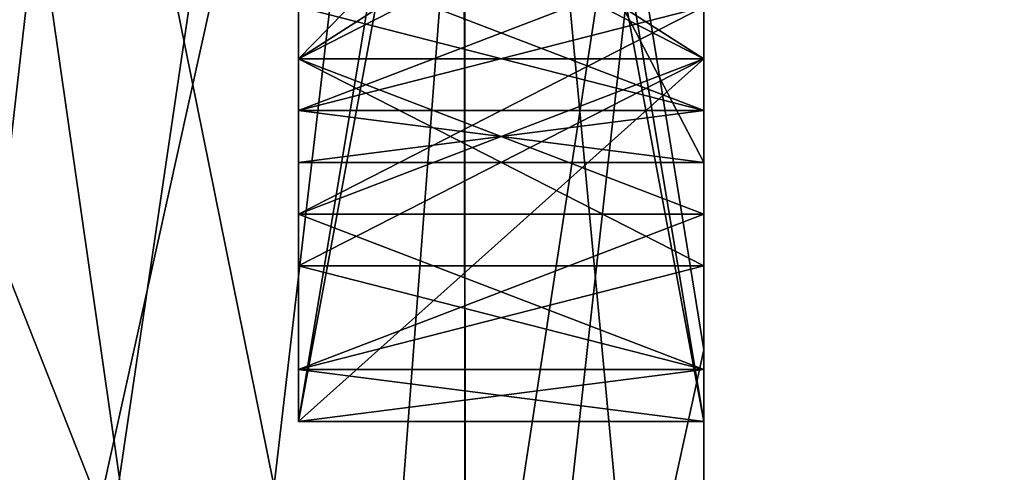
# Model space of a CAD drawing. Header units: millimetres. Extents: x -12 to 310, y -379 to 242.
# Tile 832 of 1056: x 114.006 to 115.221, y 12.937 to 13.495. Entities that reach past the tile are written whole.
import ezdxf

# ---------------------------------------------------------------- set-up
doc = ezdxf.new("R2010")
doc.units = ezdxf.units.MM
doc.header["$LTSCALE"] = 65.185185
for name, color, linetype in [('2521', 7, 'CONTINUOUS'), ('2527', 7, 'CONTINUOUS'), ('3074', 7, 'CONTINUOUS'), ('3078', 7, 'CONTINUOUS'), ('4122', 7, 'CONTINUOUS'), ('4126', 7, 'CONTINUOUS'), ('4175', 7, 'CONTINUOUS'), ('4176', 7, 'CONTINUOUS'), ('4576', 7, 'CONTINUOUS'), ('4578', 7, 'CONTINUOUS'), ('4615', 7, 'CONTINUOUS'), ('4616', 7, 'CONTINUOUS'), ('4625', 7, 'CONTINUOUS'), ('4627', 7, 'CONTINUOUS'), ('4636', 7, 'CONTINUOUS'), ('4638', 7, 'CONTINUOUS'), ('4639', 7, 'CONTINUOUS'), ('4640', 7, 'CONTINUOUS'), ('4681', 7, 'CONTINUOUS'), ('4689', 7, 'CONTINUOUS'), ('4690', 7, 'CONTINUOUS'), ('4691', 7, 'CONTINUOUS'), ('4692', 7, 'CONTINUOUS'), ('4693', 7, 'CONTINUOUS'), ('4694', 7, 'CONTINUOUS'), ('4696', 7, 'CONTINUOUS'), ('4706', 7, 'CONTINUOUS'), ('4707', 7, 'CONTINUOUS'), ('4708', 7, 'CONTINUOUS'), ('4709', 7, 'CONTINUOUS'), ('4710', 7, 'CONTINUOUS'), ('4711', 7, 'CONTINUOUS'), ('4713', 7, 'CONTINUOUS'), ('4714', 7, 'CONTINUOUS'), ('4715', 7, 'CONTINUOUS'), ('4716', 7, 'CONTINUOUS'), ('4717', 7, 'CONTINUOUS'), ('4728', 7, 'CONTINUOUS'), ('4732', 7, 'CONTINUOUS'), ('4733', 7, 'CONTINUOUS'), ('4734', 7, 'CONTINUOUS'), ('4735', 7, 'CONTINUOUS'), ('4736', 7, 'CONTINUOUS'), ('4740', 7, 'CONTINUOUS'), ('4741', 7, 'CONTINUOUS'), ('4742', 7, 'CONTINUOUS'), ('4743', 7, 'CONTINUOUS'), ('4775', 7, 'CONTINUOUS'), ('4776', 7, 'CONTINUOUS'), ('4777', 7, 'CONTINUOUS'), ('4778', 7, 'CONTINUOUS'), ('4779', 7, 'CONTINUOUS'), ('4782', 7, 'CONTINUOUS'), ('4783', 7, 'CONTINUOUS'), ('4784', 7, 'CONTINUOUS'), ('4785', 7, 'CONTINUOUS'), ('4786', 7, 'CONTINUOUS'), ('4787', 7, 'CONTINUOUS'), ('4788', 7, 'CONTINUOUS'), ('4789', 7, 'CONTINUOUS'), ('4790', 7, 'CONTINUOUS'), ('4801', 7, 'CONTINUOUS'), ('4807', 7, 'CONTINUOUS'), ('4808', 7, 'CONTINUOUS'), ('4809', 7, 'CONTINUOUS'), ('4810', 7, 'CONTINUOUS'), ('4811', 7, 'CONTINUOUS'), ('4812', 7, 'CONTINUOUS'), ('4813', 7, 'CONTINUOUS'), ('4814', 7, 'CONTINUOUS'), ('4815', 7, 'CONTINUOUS'), ('4836', 7, 'CONTINUOUS'), ('4854', 7, 'CONTINUOUS'), ('4855', 7, 'CONTINUOUS'), ('4856', 7, 'CONTINUOUS'), ('4868', 7, 'CONTINUOUS'), ('4869', 7, 'CONTINUOUS'), ('4870', 7, 'CONTINUOUS')]:
    doc.layers.add(name, color=color, linetype=linetype)

msp = doc.modelspace()

# ---------------------------------------------------------------- linework, layer by layer
at = {"layer": '2521', "linetype": 'CONTINUOUS'}
for points in [[(83.9, 15.0711, 50.0711), (83.9, 8, 53), (115.4276, 15.0718, 50.0703), (83.9, 15.0711, 50.0711)], [(83.9, 8, 53), (115.4363, 8, 53), (115.4276, 15.0718, 50.0703), (83.9, 8, 53)]]:
    msp.add_3dface(points, dxfattribs=at)
at = {"layer": '2527', "linetype": 'CONTINUOUS'}
for points in [[(83.9, 8, 17), (83.9, 15.0711, 19.9289), (115.4363, 8, 17), (83.9, 8, 17)], [(115.4363, 8, 17), (83.9, 15.0711, 19.9289), (115.4276, 15.07, 19.9278), (115.4363, 8, 17)]]:
    msp.add_3dface(points, dxfattribs=at)
at = {"layer": '3074', "linetype": 'CONTINUOUS'}
for points in [[(75.3, -6.1946, -85), (75.3, 14, -85), (300.1, 14, -85), (75.3, -6.1946, -85)], [(75.3, -6.1946, -85), (300.1, 14, -85), (170.63, 2.2092, -85), (75.3, -6.1946, -85)]]:
    msp.add_3dface(points, dxfattribs=at)
at = {"layer": '3078', "linetype": 'CONTINUOUS'}
for points in [[(75.3, 14, -45), (75.3, -6.1946, -45), (119.1799, -3.1993, -45), (75.3, 14, -45)], [(300.1, 14, -45), (75.3, 14, -45), (300.1, 5.8588, -45), (300.1, 14, -45)], [(300.1, 5.8588, -45), (75.3, 14, -45), (264.7223, 5.2727, -45), (300.1, 5.8588, -45)], [(75.3, 14, -45), (119.1799, -3.1993, -45), (170.4741, 2.1995, -45), (75.3, 14, -45)], [(75.3, 14, -45), (170.4741, 2.1995, -45), (199.9035, 3.5975, -45), (75.3, 14, -45)], [(75.3, 14, -45), (199.9035, 3.5975, -45), (231.481, 4.5517, -45), (75.3, 14, -45)], [(75.3, 14, -45), (231.481, 4.5517, -45), (264.7223, 5.2727, -45), (75.3, 14, -45)]]:
    msp.add_3dface(points, dxfattribs=at)
at = {"layer": '4122', "linetype": 'CONTINUOUS'}
for points in [[(75.3, 15.9423, -149.0577), (75.3, 11.5438, -146.814), (151.1, 15.9424, -149.0576), (75.3, 15.9423, -149.0577)], [(75.3, 11.5438, -146.814), (151.1, 11.5438, -146.814), (151.1, 15.9424, -149.0576), (75.3, 11.5438, -146.814)]]:
    msp.add_3dface(points, dxfattribs=at)
at = {"layer": '4126', "linetype": 'CONTINUOUS'}
for points in [[(75.3, 15.9423, -180.9423), (125.7, 15.9424, -180.9424), (125.7, 11.5438, -183.186), (75.3, 15.9423, -180.9423)], [(75.3, 11.5438, -183.186), (75.3, 15.9423, -180.9423), (125.7, 11.5438, -183.186), (75.3, 11.5438, -183.186)]]:
    msp.add_3dface(points, dxfattribs=at)
at = {"layer": '4175', "linetype": 'CONTINUOUS'}
for points in [[(117.2747, 9.6146, -171.2068), (119.5826, 9.6146, -165), (110.0826, 15.0994, -165), (117.2747, 9.6146, -171.2068)], [(111.4723, 9.6146, -174.3978), (117.2747, 9.6146, -171.2068), (110.0826, 15.0994, -165), (111.4723, 9.6146, -174.3978)]]:
    msp.add_3dface(points, dxfattribs=at)
at = {"layer": '4176', "linetype": 'CONTINUOUS'}
for points in [[(119.5826, 9.6146, -165), (117.2747, 9.6146, -158.7932), (110.0826, 15.0994, -165), (119.5826, 9.6146, -165)], [(117.2747, 9.6146, -158.7932), (111.4723, 9.6146, -155.6022), (110.0826, 15.0994, -165), (117.2747, 9.6146, -158.7932)]]:
    msp.add_3dface(points, dxfattribs=at)
at = {"layer": '4576', "linetype": 'CONTINUOUS'}
for points in [[(93.9776, 15.4618, 155.6842), (92.5357, 11.5, 156.5), (116.85, 18.5711, 153.5711), (93.9776, 15.4618, 155.6842)], [(92.5357, 11.5, 156.5), (116.85, 11.5, 156.5), (116.85, 18.5711, 153.5711), (92.5357, 11.5, 156.5)]]:
    msp.add_3dface(points, dxfattribs=at)
at = {"layer": '4578', "linetype": 'CONTINUOUS'}
for points in [[(116.85, 11.5, 113.5), (94.0284, 15.6012, 114.3764), (116.85, 18.5711, 116.4289), (116.85, 11.5, 113.5)], [(116.85, 11.5, 113.5), (92.5357, 11.5, 113.5), (94.0284, 15.6012, 114.3764), (116.85, 11.5, 113.5)]]:
    msp.add_3dface(points, dxfattribs=at)
at = {"layer": '4615', "linetype": 'CONTINUOUS'}
for points in [[(114.85, 13.0881, 116.3791), (114.85, 11.75, 116.25), (114.85, 14.3769, 116.7616), (114.85, 13.0881, 116.3791)], [(114.85, 14.3769, 116.7616), (114.85, 11.75, 116.25), (114.85, 4.2897, 128.212), (114.85, 14.3769, 116.7616)]]:
    msp.add_3dface(points, dxfattribs=at)
at = {"layer": '4616', "linetype": 'CONTINUOUS'}
for points in [[(113.85, 13.5395, 115.4527), (114.5571, 11.75, 115.5429), (113.85, 15.2382, 116.0505), (113.85, 13.5395, 115.4527)], [(113.85, 15.2382, 116.0505), (114.5571, 11.75, 115.5429), (114.5528, 14.9223, 116.2217), (113.85, 15.2382, 116.0505)], [(114.85, 11.75, 116.25), (114.85, 13.0881, 116.3791), (114.5528, 14.9223, 116.2217), (114.85, 11.75, 116.25)], [(114.5571, 11.75, 115.5429), (114.85, 11.75, 116.25), (114.5528, 14.9223, 116.2217), (114.5571, 11.75, 115.5429)], [(114.85, 13.0881, 116.3791), (114.85, 14.3769, 116.7616), (114.5528, 14.9223, 116.2217), (114.85, 13.0881, 116.3791)], [(113.85, 11.75, 115.25), (114.5571, 11.75, 115.5429), (113.85, 13.5395, 115.4527), (113.85, 11.75, 115.25)]]:
    msp.add_3dface(points, dxfattribs=at)
at = {"layer": '4625', "linetype": 'CONTINUOUS'}
for points in [[(114.85, 18.75, 123.25), (114.85, 18.508, 121.426), (114.85, 7.9229, 130.9393), (114.85, 18.75, 123.25)], [(114.85, 18.75, 123.25), (114.85, 7.9229, 130.9393), (114.85, 13.4468, 127.1975), (114.85, 18.75, 123.25)], [(114.85, 13.766, 127.0658), (114.85, 18.75, 123.25), (114.85, 13.4468, 127.1975), (114.85, 13.766, 127.0658)], [(114.85, 18.508, 121.426), (114.85, 17.7994, 119.7279), (114.85, 7.9229, 130.9393), (114.85, 18.508, 121.426)], [(114.85, 7.9229, 139.0607), (114.85, 17.7994, 150.2721), (114.85, 13, 143), (114.85, 7.9229, 139.0607)], [(114.85, 13, 143), (114.85, 17.7994, 150.2721), (114.85, 16, 143), (114.85, 13, 143)], [(114.85, 13, 139.8395), (114.85, 16, 139.8395), (114.85, 16, 139.3128), (114.85, 13, 139.8395)], [(114.85, 13, 139.3128), (114.85, 13, 139.8395), (114.85, 16, 139.3128), (114.85, 13, 139.3128)], [(114.85, 13, 134.1111), (114.85, 16, 134.1111), (114.85, 16, 133.1893), (114.85, 13, 134.1111)], [(114.85, 13.9574, 133.5844), (114.85, 13, 134.1111), (114.85, 16, 133.1893), (114.85, 13.9574, 133.5844)], [(114.85, 13, 132.7942), (114.85, 16, 132.7942), (114.85, 15.2979, 132.2675), (114.85, 13, 132.7942)], [(114.85, 15.6809, 141.4198), (114.85, 13, 140.4321), (114.85, 13, 142.4074), (114.85, 15.6809, 141.4198)], [(114.85, 14.5957, 131.214), (114.85, 13.383, 131.5432), (114.85, 15.6809, 131.2798), (114.85, 14.5957, 131.214)], [(114.85, 15.6809, 131.2798), (114.85, 13.383, 131.5432), (114.85, 15.617, 131.6091), (114.85, 15.6809, 131.2798)], [(114.85, 13.383, 131.5432), (114.85, 13.5106, 131.7407), (114.85, 15.617, 131.6091), (114.85, 13.383, 131.5432)], [(114.85, 13.7021, 132.2016), (114.85, 13, 132.7942), (114.85, 15.2979, 132.2675), (114.85, 13.7021, 132.2016)], [(114.85, 7.9229, 130.9393), (114.85, 13.7021, 129.963), (114.85, 15.234, 129.3704), (114.85, 7.9229, 130.9393)], [(114.85, 15.0426, 129.3704), (114.85, 7.9229, 130.9393), (114.85, 15.234, 129.3704), (114.85, 15.0426, 129.3704)], [(114.85, 7.9229, 130.9393), (114.85, 15.0426, 129.3704), (114.85, 13.9574, 129.3045), (114.85, 7.9229, 130.9393)], [(114.85, 8.288, 138.2882), (114.85, 13.7021, 136.8765), (114.85, 14.9149, 136.3498), (114.85, 8.288, 138.2882)], [(114.85, 14.5957, 136.3498), (114.85, 8.288, 138.2882), (114.85, 14.9149, 136.3498), (114.85, 14.5957, 136.3498)], [(114.85, 14.5957, 135.428), (114.85, 8.288, 138.2882), (114.85, 14.5957, 136.3498), (114.85, 14.5957, 135.428)], [(114.85, 8.288, 138.2882), (114.85, 14.5957, 135.428), (114.85, 13.9574, 134.9012), (114.85, 8.288, 138.2882)], [(114.85, 14.3404, 131.214), (114.85, 13.383, 131.5432), (114.85, 14.5957, 131.214), (114.85, 14.3404, 131.214)], [(114.85, 13.3191, 131.214), (114.85, 13.383, 131.5432), (114.85, 14.3404, 131.214), (114.85, 13.3191, 131.214)], [(114.85, 13.3191, 130.9506), (114.85, 13.3191, 131.214), (114.85, 14.3404, 130.9506), (114.85, 13.3191, 130.9506)], [(114.85, 14.3404, 130.9506), (114.85, 13.3191, 131.214), (114.85, 14.3404, 131.214), (114.85, 14.3404, 130.9506)], [(114.85, 14.2128, 130.5556), (114.85, 13.3191, 130.9506), (114.85, 14.3404, 130.9506), (114.85, 14.2128, 130.5556)], [(114.85, 13.383, 130.6214), (114.85, 13.3191, 130.9506), (114.85, 14.2128, 130.5556), (114.85, 13.383, 130.6214)], [(114.85, 14.0851, 130.4239), (114.85, 13.383, 130.6214), (114.85, 14.2128, 130.5556), (114.85, 14.0851, 130.4239)], [(114.85, 13.5106, 130.4239), (114.85, 13.383, 130.6214), (114.85, 14.0851, 130.4239), (114.85, 13.5106, 130.4239)], [(114.85, 13.4468, 134.9012), (114.85, 8.288, 138.2882), (114.85, 13.9574, 134.9012), (114.85, 13.4468, 134.9012)], [(114.85, 13.766, 129.3045), (114.85, 7.9229, 130.9393), (114.85, 13.9574, 129.3045), (114.85, 13.766, 129.3045)], [(114.85, 13.4468, 133.5844), (114.85, 13, 134.1111), (114.85, 13.9574, 133.5844), (114.85, 13.4468, 133.5844)], [(114.85, 13.4468, 129.1728), (114.85, 7.9229, 130.9393), (114.85, 13.766, 129.3045), (114.85, 13.4468, 129.1728)], [(114.85, 13.7021, 136.8765), (114.85, 8.288, 138.2882), (114.85, 13.5106, 136.9424), (114.85, 13.7021, 136.8765)], [(114.85, 13.7021, 129.963), (114.85, 7.9229, 130.9393), (114.85, 13.4468, 130.0288), (114.85, 13.7021, 129.963)], [(114.85, 13.4468, 132.1358), (114.85, 13, 132.7942), (114.85, 13.7021, 132.2016), (114.85, 13.4468, 132.1358)], [(114.85, 13.5106, 136.9424), (114.85, 8.288, 138.2882), (114.85, 13.2553, 137.1399), (114.85, 13.5106, 136.9424)], [(114.85, 8.288, 138.2882), (114.85, 13, 134.1111), (114.85, 13.4468, 133.5844), (114.85, 8.288, 138.2882)], [(114.85, 13, 134.5062), (114.85, 8.288, 138.2882), (114.85, 13.4468, 134.9012), (114.85, 13, 134.5062)], [(114.85, 8.288, 138.2882), (114.85, 13, 132.7942), (114.85, 13.4468, 132.1358), (114.85, 8.288, 138.2882)], [(114.85, 13, 133.1893), (114.85, 8.288, 138.2882), (114.85, 13.4468, 133.5844), (114.85, 13, 133.1893)], [(114.85, 13.1915, 131.8724), (114.85, 8.288, 138.2882), (114.85, 13.4468, 132.1358), (114.85, 13.1915, 131.8724)], [(114.85, 13.4468, 130.0288), (114.85, 7.9229, 130.9393), (114.85, 13.1915, 130.2922), (114.85, 13.4468, 130.0288)], [(114.85, 13.4468, 127.1975), (114.85, 7.9229, 130.9393), (114.85, 13.2553, 127.3951), (114.85, 13.4468, 127.1975)], [(114.85, 13.2553, 128.9753), (114.85, 7.9229, 130.9393), (114.85, 13.4468, 129.1728), (114.85, 13.2553, 128.9753)], [(114.85, 13.2553, 137.1399), (114.85, 8.288, 138.2882), (114.85, 13.0638, 137.4033), (114.85, 13.2553, 137.1399)], [(114.85, 13.2553, 127.3951), (114.85, 7.9229, 130.9393), (114.85, 13.0638, 127.7243), (114.85, 13.2553, 127.3951)], [(114.85, 13.0638, 128.6461), (114.85, 7.9229, 130.9393), (114.85, 13.2553, 128.9753), (114.85, 13.0638, 128.6461)], [(114.85, 8.288, 131.7118), (114.85, 8.288, 138.2882), (114.85, 13.1915, 131.8724), (114.85, 8.288, 131.7118)], [(114.85, 13.0638, 131.6091), (114.85, 8.288, 131.7118), (114.85, 13.1915, 131.8724), (114.85, 13.0638, 131.6091)], [(114.85, 13.1915, 130.2922), (114.85, 7.9229, 130.9393), (114.85, 13.0638, 130.5556), (114.85, 13.1915, 130.2922)], [(114.85, 13.0638, 137.4033), (114.85, 8.288, 138.2882), (114.85, 13, 137.7325), (114.85, 13.0638, 137.4033)], [(114.85, 8.1927, 131.2843), (114.85, 8.288, 131.7118), (114.85, 13.0638, 131.6091), (114.85, 8.1927, 131.2843)], [(114.85, 13, 131.1481), (114.85, 8.1927, 131.2843), (114.85, 13.0638, 131.6091), (114.85, 13, 131.1481)], [(114.85, 13.0638, 130.5556), (114.85, 7.9229, 130.9393), (114.85, 13, 131.0165), (114.85, 13.0638, 130.5556)], [(114.85, 13.0638, 127.7243), (114.85, 7.9229, 130.9393), (114.85, 13, 128.0535), (114.85, 13.0638, 127.7243)], [(114.85, 13, 128.3169), (114.85, 7.9229, 130.9393), (114.85, 13.0638, 128.6461), (114.85, 13, 128.3169)], [(114.85, 8.1927, 138.7157), (114.85, 7.9229, 139.0607), (114.85, 13, 137.7325), (114.85, 8.1927, 138.7157)], [(114.85, 13, 139.8395), (114.85, 7.9229, 139.0607), (114.85, 13, 140.4321), (114.85, 13, 139.8395)], [(114.85, 7.9229, 139.0607), (114.85, 13, 139.8395), (114.85, 13, 139.3128), (114.85, 7.9229, 139.0607)], [(114.85, 13, 140.4321), (114.85, 7.9229, 139.0607), (114.85, 13, 142.4074), (114.85, 13, 140.4321)], [(114.85, 13, 142.4074), (114.85, 7.9229, 139.0607), (114.85, 13, 143), (114.85, 13, 142.4074)], [(114.85, 13, 137.7325), (114.85, 7.9229, 139.0607), (114.85, 13, 139.3128), (114.85, 13, 137.7325)], [(114.85, 8.288, 138.2882), (114.85, 8.1927, 138.7157), (114.85, 13, 137.7325), (114.85, 8.288, 138.2882)], [(114.85, 13, 134.1111), (114.85, 8.288, 138.2882), (114.85, 13, 134.5062), (114.85, 13, 134.1111)], [(114.85, 13, 132.7942), (114.85, 8.288, 138.2882), (114.85, 13, 133.1893), (114.85, 13, 132.7942)], [(114.85, 7.9229, 130.9393), (114.85, 8.1927, 131.2843), (114.85, 13, 131.0165), (114.85, 7.9229, 130.9393)], [(114.85, 13, 131.0165), (114.85, 8.1927, 131.2843), (114.85, 13, 131.1481), (114.85, 13, 131.0165)], [(114.85, 13, 128.0535), (114.85, 7.9229, 130.9393), (114.85, 13, 128.3169), (114.85, 13, 128.0535)]]:
    msp.add_3dface(points, dxfattribs=at)
at = {"layer": '4627', "linetype": 'CONTINUOUS'}
for points in [[(114.554, 18.2623, 119.1235), (113.85, 18.3911, 118.7895), (113.35, 7.6706, 130.8255), (114.554, 18.2623, 119.1235)], [(114.85, 17.7994, 119.7279), (114.554, 18.2623, 119.1235), (113.35, 7.6706, 130.8255), (114.85, 17.7994, 119.7279)], [(114.0904, 7.8011, 130.8749), (114.85, 17.7994, 119.7279), (113.35, 7.6706, 130.8255), (114.0904, 7.8011, 130.8749)], [(114.85, 7.9229, 130.9393), (114.85, 17.7994, 119.7279), (114.0904, 7.8011, 130.8749), (114.85, 7.9229, 130.9393)]]:
    msp.add_3dface(points, dxfattribs=at)
at = {"layer": '4636', "linetype": 'CONTINUOUS'}
for points in [[(113.35, 18.3399, 151.2858), (114.85, 17.7994, 150.2721), (114.85, 7.9229, 139.0607), (113.35, 18.3399, 151.2858)], [(113.35, 18.3399, 151.2858), (114.85, 7.9229, 139.0607), (114.0904, 7.8011, 139.1251), (113.35, 18.3399, 151.2858)], [(113.35, 18.3399, 151.2858), (114.0904, 7.8011, 139.1251), (113.35, 7.6706, 139.1745), (113.35, 18.3399, 151.2858)]]:
    msp.add_3dface(points, dxfattribs=at)
at = {"layer": '4638', "linetype": 'CONTINUOUS'}
for points in [[(113.85, 15.2382, 153.9495), (113.35, 4.6192, 141.7618), (114.5535, 14.9215, 153.7776), (113.85, 15.2382, 153.9495)], [(114.5535, 14.9215, 153.7776), (113.35, 4.6192, 141.7618), (114.85, 14.3769, 153.2384), (114.5535, 14.9215, 153.7776)], [(114.85, 14.3769, 153.2384), (113.35, 4.6192, 141.7618), (114.85, 4.2897, 141.788), (114.85, 14.3769, 153.2384)]]:
    msp.add_3dface(points, dxfattribs=at)
at = {"layer": '4639', "linetype": 'CONTINUOUS'}
for points in [[(113.85, 11.75, 154.75), (113.85, 13.5395, 154.5473), (114.5535, 14.9215, 153.7776), (113.85, 11.75, 154.75)], [(113.85, 11.75, 154.75), (114.5535, 14.9215, 153.7776), (114.5571, 11.75, 154.4571), (113.85, 11.75, 154.75)], [(114.5535, 14.9215, 153.7776), (114.85, 14.3769, 153.2384), (114.5571, 11.75, 154.4571), (114.5535, 14.9215, 153.7776)], [(114.5571, 11.75, 154.4571), (114.85, 14.3769, 153.2384), (114.85, 13.0881, 153.6209), (114.5571, 11.75, 154.4571)], [(114.85, 11.75, 153.75), (114.5571, 11.75, 154.4571), (114.85, 13.0881, 153.6209), (114.85, 11.75, 153.75)]]:
    msp.add_3dface(points, dxfattribs=at)
at = {"layer": '4640', "linetype": 'CONTINUOUS'}
for points in [[(114.85, 14.3769, 153.2384), (114.85, 4.2897, 141.788), (114.85, 13.0881, 153.6209), (114.85, 14.3769, 153.2384)], [(114.85, 4.2897, 141.788), (114.85, 11.75, 153.75), (114.85, 13.0881, 153.6209), (114.85, 4.2897, 141.788)]]:
    msp.add_3dface(points, dxfattribs=at)
at = {"layer": '4681', "linetype": 'CONTINUOUS'}
for points in [[(113.35, 15.3202, 116.0908), (114.85, 14.3769, 116.7616), (113.35, 4.6192, 128.2382), (113.35, 15.3202, 116.0908)], [(114.85, 14.3769, 116.7616), (114.85, 4.2897, 128.212), (113.35, 4.6192, 128.2382), (114.85, 14.3769, 116.7616)]]:
    msp.add_3dface(points, dxfattribs=at)
at = {"layer": '4689', "linetype": 'CONTINUOUS'}
for points in [[(114.85, 13, 143), (114.85, 16, 143), (114.35, 13, 143), (114.85, 13, 143)], [(114.85, 16, 143), (114.35, 16, 143), (114.35, 13, 143), (114.85, 16, 143)]]:
    msp.add_3dface(points, dxfattribs=at)
at = {"layer": '4690', "linetype": 'CONTINUOUS'}
for points in [[(114.85, 13, 142.4074), (114.85, 13, 143), (114.35, 13, 142.4074), (114.85, 13, 142.4074)], [(114.85, 13, 143), (114.35, 13, 143), (114.35, 13, 142.4074), (114.85, 13, 143)]]:
    msp.add_3dface(points, dxfattribs=at)
at = {"layer": '4691', "linetype": 'CONTINUOUS'}
for points in [[(114.85, 15.6809, 141.4198), (114.85, 13, 142.4074), (114.35, 15.6809, 141.4198), (114.85, 15.6809, 141.4198)], [(114.85, 13, 142.4074), (114.35, 13, 142.4074), (114.35, 15.6809, 141.4198), (114.85, 13, 142.4074)]]:
    msp.add_3dface(points, dxfattribs=at)
at = {"layer": '4692', "linetype": 'CONTINUOUS'}
for points in [[(114.85, 13, 140.4321), (114.85, 15.6809, 141.4198), (114.35, 13, 140.4321), (114.85, 13, 140.4321)], [(114.85, 15.6809, 141.4198), (114.35, 15.6809, 141.4198), (114.35, 13, 140.4321), (114.85, 15.6809, 141.4198)]]:
    msp.add_3dface(points, dxfattribs=at)
at = {"layer": '4693', "linetype": 'CONTINUOUS'}
for points in [[(114.85, 13, 139.8395), (114.85, 13, 140.4321), (114.35, 13, 139.8395), (114.85, 13, 139.8395)], [(114.85, 13, 140.4321), (114.35, 13, 140.4321), (114.35, 13, 139.8395), (114.85, 13, 140.4321)]]:
    msp.add_3dface(points, dxfattribs=at)
at = {"layer": '4694', "linetype": 'CONTINUOUS'}
for points in [[(114.85, 16, 139.8395), (114.85, 13, 139.8395), (114.35, 16, 139.8395), (114.85, 16, 139.8395)], [(114.85, 13, 139.8395), (114.35, 13, 139.8395), (114.35, 16, 139.8395), (114.85, 13, 139.8395)]]:
    msp.add_3dface(points, dxfattribs=at)
at = {"layer": '4696', "linetype": 'CONTINUOUS'}
for points in [[(114.35, 16, 141.1564), (114.35, 13.6383, 140.2346), (114.35, 13, 140.4321), (114.35, 16, 141.1564)], [(114.35, 13, 139.8395), (114.35, 13.6383, 140.2346), (114.35, 16, 139.8395), (114.35, 13, 139.8395)], [(114.35, 15.6809, 141.4198), (114.35, 16, 141.1564), (114.35, 13, 140.4321), (114.35, 15.6809, 141.4198)], [(114.35, 13.6383, 142.6049), (114.35, 16, 141.6831), (114.35, 13, 142.4074), (114.35, 13.6383, 142.6049)], [(114.35, 13, 142.4074), (114.35, 16, 141.6831), (114.35, 15.6809, 141.4198), (114.35, 13, 142.4074)], [(114.35, 16, 142.6049), (114.35, 13.6383, 142.6049), (114.35, 13, 143), (114.35, 16, 142.6049)], [(114.35, 16, 143), (114.35, 16, 142.6049), (114.35, 13, 143), (114.35, 16, 143)], [(114.35, 13, 140.4321), (114.35, 13.6383, 140.2346), (114.35, 13, 139.8395), (114.35, 13, 140.4321)], [(114.35, 13, 143), (114.35, 13.6383, 142.6049), (114.35, 13, 142.4074), (114.35, 13, 143)]]:
    msp.add_3dface(points, dxfattribs=at)
at = {"layer": '4706', "linetype": 'CONTINUOUS'}
for points in [[(114.85, 13, 139.3128), (114.85, 16, 139.3128), (114.35, 13, 139.3128), (114.85, 13, 139.3128)], [(114.85, 16, 139.3128), (114.35, 16, 139.3128), (114.35, 13, 139.3128), (114.85, 16, 139.3128)]]:
    msp.add_3dface(points, dxfattribs=at)
at = {"layer": '4707', "linetype": 'CONTINUOUS'}
for points in [[(114.85, 13, 137.7325), (114.85, 13, 139.3128), (114.35, 13, 137.7325), (114.85, 13, 137.7325)], [(114.85, 13, 139.3128), (114.35, 13, 139.3128), (114.35, 13, 137.7325), (114.85, 13, 139.3128)]]:
    msp.add_3dface(points, dxfattribs=at)
at = {"layer": '4708', "linetype": 'CONTINUOUS'}
for points in [[(114.85, 13.0638, 137.4033), (114.85, 13, 137.7325), (114.35, 13, 137.7325), (114.85, 13.0638, 137.4033)], [(114.85, 13.0638, 137.4033), (114.35, 13, 137.7325), (114.35, 13.0638, 137.4033), (114.85, 13.0638, 137.4033)]]:
    msp.add_3dface(points, dxfattribs=at)
at = {"layer": '4709', "linetype": 'CONTINUOUS'}
for points in [[(114.85, 13.2553, 137.1399), (114.85, 13.0638, 137.4033), (114.35, 13.0638, 137.4033), (114.85, 13.2553, 137.1399)], [(114.85, 13.2553, 137.1399), (114.35, 13.0638, 137.4033), (114.35, 13.2553, 137.1399), (114.85, 13.2553, 137.1399)]]:
    msp.add_3dface(points, dxfattribs=at)
at = {"layer": '4710', "linetype": 'CONTINUOUS'}
for points in [[(114.85, 13.5106, 136.9424), (114.85, 13.2553, 137.1399), (114.35, 13.2553, 137.1399), (114.85, 13.5106, 136.9424)], [(114.35, 13.5106, 136.9424), (114.85, 13.5106, 136.9424), (114.35, 13.2553, 137.1399), (114.35, 13.5106, 136.9424)]]:
    msp.add_3dface(points, dxfattribs=at)
at = {"layer": '4711', "linetype": 'CONTINUOUS'}
for points in [[(114.35, 13, 139.3128), (114.35, 16, 139.3128), (114.35, 13.3191, 138.9177), (114.35, 13, 139.3128)], [(114.35, 13.3191, 138.9177), (114.35, 16, 139.3128), (114.35, 14.2766, 138.9177), (114.35, 13.3191, 138.9177)], [(114.35, 13.5106, 136.9424), (114.35, 13.2553, 137.1399), (114.35, 13.5106, 137.3374), (114.35, 13.5106, 136.9424)], [(114.35, 13.5106, 137.3374), (114.35, 13.2553, 137.1399), (114.35, 13.383, 137.4691), (114.35, 13.5106, 137.3374)], [(114.35, 13.383, 137.4691), (114.35, 13.2553, 137.1399), (114.35, 13.3191, 137.6667), (114.35, 13.383, 137.4691)], [(114.35, 13, 137.7325), (114.35, 13, 139.3128), (114.35, 13.3191, 138.9177), (114.35, 13, 137.7325)], [(114.35, 13.0638, 137.4033), (114.35, 13, 137.7325), (114.35, 13.3191, 138.9177), (114.35, 13.0638, 137.4033)], [(114.35, 13.2553, 137.1399), (114.35, 13.0638, 137.4033), (114.35, 13.3191, 138.9177), (114.35, 13.2553, 137.1399)], [(114.35, 13.3191, 137.6667), (114.35, 13.2553, 137.1399), (114.35, 13.3191, 138.9177), (114.35, 13.3191, 137.6667)]]:
    msp.add_3dface(points, dxfattribs=at)
at = {"layer": '4713', "linetype": 'CONTINUOUS'}
for points in [[(114.85, 14.2766, 138.9177), (114.85, 14.2766, 137.6667), (114.85, 13.3191, 138.9177), (114.85, 14.2766, 138.9177)], [(114.85, 13.3191, 138.9177), (114.85, 14.2766, 137.6667), (114.85, 13.3191, 137.6667), (114.85, 13.3191, 138.9177)], [(114.85, 13.3191, 137.6667), (114.85, 14.2766, 137.6667), (114.85, 14.2128, 137.4691), (114.85, 13.3191, 137.6667)], [(114.85, 13.383, 137.4691), (114.85, 13.3191, 137.6667), (114.85, 14.2128, 137.4691), (114.85, 13.383, 137.4691)], [(114.85, 14.0851, 137.3374), (114.85, 13.383, 137.4691), (114.85, 14.2128, 137.4691), (114.85, 14.0851, 137.3374)], [(114.85, 13.5106, 137.3374), (114.85, 13.383, 137.4691), (114.85, 14.0851, 137.3374), (114.85, 13.5106, 137.3374)]]:
    msp.add_3dface(points, dxfattribs=at)
at = {"layer": '4714', "linetype": 'CONTINUOUS'}
for points in [[(114.35, 13.3191, 138.9177), (114.35, 14.2766, 138.9177), (114.85, 13.3191, 138.9177), (114.35, 13.3191, 138.9177)], [(114.35, 14.2766, 138.9177), (114.85, 14.2766, 138.9177), (114.85, 13.3191, 138.9177), (114.35, 14.2766, 138.9177)]]:
    msp.add_3dface(points, dxfattribs=at)
at = {"layer": '4715', "linetype": 'CONTINUOUS'}
for points in [[(114.35, 13.3191, 137.6667), (114.35, 13.3191, 138.9177), (114.85, 13.3191, 137.6667), (114.35, 13.3191, 137.6667)], [(114.35, 13.3191, 138.9177), (114.85, 13.3191, 138.9177), (114.85, 13.3191, 137.6667), (114.35, 13.3191, 138.9177)]]:
    msp.add_3dface(points, dxfattribs=at)
at = {"layer": '4716', "linetype": 'CONTINUOUS'}
for points in [[(114.35, 13.383, 137.4691), (114.35, 13.3191, 137.6667), (114.85, 13.3191, 137.6667), (114.35, 13.383, 137.4691)], [(114.35, 13.383, 137.4691), (114.85, 13.3191, 137.6667), (114.85, 13.383, 137.4691), (114.35, 13.383, 137.4691)]]:
    msp.add_3dface(points, dxfattribs=at)
at = {"layer": '4717', "linetype": 'CONTINUOUS'}
for points in [[(114.35, 13.5106, 137.3374), (114.35, 13.383, 137.4691), (114.85, 13.383, 137.4691), (114.35, 13.5106, 137.3374)], [(114.35, 13.5106, 137.3374), (114.85, 13.383, 137.4691), (114.85, 13.5106, 137.3374), (114.35, 13.5106, 137.3374)]]:
    msp.add_3dface(points, dxfattribs=at)
at = {"layer": '4728', "linetype": 'CONTINUOUS'}
for points in [[(114.85, 16, 134.1111), (114.85, 13, 134.1111), (114.35, 16, 134.1111), (114.85, 16, 134.1111)], [(114.35, 16, 134.1111), (114.85, 13, 134.1111), (114.35, 13, 134.1111), (114.35, 16, 134.1111)]]:
    msp.add_3dface(points, dxfattribs=at)
at = {"layer": '4732', "linetype": 'CONTINUOUS'}
for points in [[(114.85, 13.4468, 134.9012), (114.85, 13.9574, 134.9012), (114.35, 13.4468, 134.9012), (114.85, 13.4468, 134.9012)], [(114.85, 13.9574, 134.9012), (114.35, 13.9574, 134.9012), (114.35, 13.4468, 134.9012), (114.85, 13.9574, 134.9012)]]:
    msp.add_3dface(points, dxfattribs=at)
at = {"layer": '4733', "linetype": 'CONTINUOUS'}
for points in [[(114.85, 13, 134.5062), (114.85, 13.4468, 134.9012), (114.35, 13, 134.5062), (114.85, 13, 134.5062)], [(114.85, 13.4468, 134.9012), (114.35, 13.4468, 134.9012), (114.35, 13, 134.5062), (114.85, 13.4468, 134.9012)]]:
    msp.add_3dface(points, dxfattribs=at)
at = {"layer": '4734', "linetype": 'CONTINUOUS'}
for points in [[(114.85, 13, 134.1111), (114.85, 13, 134.5062), (114.35, 13, 134.5062), (114.85, 13, 134.1111)], [(114.35, 13, 134.1111), (114.85, 13, 134.1111), (114.35, 13, 134.5062), (114.35, 13, 134.1111)]]:
    msp.add_3dface(points, dxfattribs=at)
at = {"layer": '4735', "linetype": 'CONTINUOUS'}
for points in [[(114.35, 16, 134.1111), (114.35, 13, 134.1111), (114.35, 16, 134.5062), (114.35, 16, 134.1111)], [(114.35, 16, 134.5062), (114.35, 13, 134.1111), (114.35, 13.5106, 134.5062), (114.35, 16, 134.5062)], [(114.35, 13.9574, 134.9012), (114.35, 13.5106, 134.5062), (114.35, 13.4468, 134.9012), (114.35, 13.9574, 134.9012)], [(114.35, 13.5106, 134.5062), (114.35, 13, 134.1111), (114.35, 13.4468, 134.9012), (114.35, 13.5106, 134.5062)], [(114.35, 13.4468, 134.9012), (114.35, 13, 134.1111), (114.35, 13, 134.5062), (114.35, 13.4468, 134.9012)]]:
    msp.add_3dface(points, dxfattribs=at)
at = {"layer": '4736', "linetype": 'CONTINUOUS'}
for points in [[(114.85, 16, 132.7942), (114.85, 13, 132.7942), (114.35, 16, 132.7942), (114.85, 16, 132.7942)], [(114.35, 16, 132.7942), (114.85, 13, 132.7942), (114.35, 13, 132.7942), (114.35, 16, 132.7942)]]:
    msp.add_3dface(points, dxfattribs=at)
at = {"layer": '4740', "linetype": 'CONTINUOUS'}
for points in [[(114.85, 13.4468, 133.5844), (114.85, 13.9574, 133.5844), (114.35, 13.4468, 133.5844), (114.85, 13.4468, 133.5844)], [(114.85, 13.9574, 133.5844), (114.35, 13.9574, 133.5844), (114.35, 13.4468, 133.5844), (114.85, 13.9574, 133.5844)]]:
    msp.add_3dface(points, dxfattribs=at)
at = {"layer": '4741', "linetype": 'CONTINUOUS'}
for points in [[(114.85, 13, 133.1893), (114.85, 13.4468, 133.5844), (114.35, 13, 133.1893), (114.85, 13, 133.1893)], [(114.85, 13.4468, 133.5844), (114.35, 13.4468, 133.5844), (114.35, 13, 133.1893), (114.85, 13.4468, 133.5844)]]:
    msp.add_3dface(points, dxfattribs=at)
at = {"layer": '4742', "linetype": 'CONTINUOUS'}
for points in [[(114.85, 13, 132.7942), (114.85, 13, 133.1893), (114.35, 13, 133.1893), (114.85, 13, 132.7942)], [(114.35, 13, 132.7942), (114.85, 13, 132.7942), (114.35, 13, 133.1893), (114.35, 13, 132.7942)]]:
    msp.add_3dface(points, dxfattribs=at)
at = {"layer": '4743', "linetype": 'CONTINUOUS'}
for points in [[(114.35, 16, 132.7942), (114.35, 13, 132.7942), (114.35, 16, 133.1893), (114.35, 16, 132.7942)], [(114.35, 16, 133.1893), (114.35, 13, 132.7942), (114.35, 13.5106, 133.1893), (114.35, 16, 133.1893)], [(114.35, 13.9574, 133.5844), (114.35, 13.5106, 133.1893), (114.35, 13.4468, 133.5844), (114.35, 13.9574, 133.5844)], [(114.35, 13.5106, 133.1893), (114.35, 13, 132.7942), (114.35, 13.4468, 133.5844), (114.35, 13.5106, 133.1893)], [(114.35, 13.4468, 133.5844), (114.35, 13, 132.7942), (114.35, 13, 133.1893), (114.35, 13.4468, 133.5844)]]:
    msp.add_3dface(points, dxfattribs=at)
at = {"layer": '4775', "linetype": 'CONTINUOUS'}
for points in [[(114.85, 13.383, 130.6214), (114.85, 13.5106, 130.4239), (114.35, 13.5106, 130.4239), (114.85, 13.383, 130.6214)], [(114.85, 13.383, 130.6214), (114.35, 13.5106, 130.4239), (114.35, 13.383, 130.6214), (114.85, 13.383, 130.6214)]]:
    msp.add_3dface(points, dxfattribs=at)
at = {"layer": '4776', "linetype": 'CONTINUOUS'}
for points in [[(114.85, 13.3191, 130.9506), (114.85, 13.383, 130.6214), (114.35, 13.383, 130.6214), (114.85, 13.3191, 130.9506)], [(114.85, 13.3191, 130.9506), (114.35, 13.383, 130.6214), (114.35, 13.3191, 130.9506), (114.85, 13.3191, 130.9506)]]:
    msp.add_3dface(points, dxfattribs=at)
at = {"layer": '4777', "linetype": 'CONTINUOUS'}
for points in [[(114.85, 13.3191, 131.214), (114.85, 13.3191, 130.9506), (114.35, 13.3191, 130.9506), (114.85, 13.3191, 131.214)], [(114.85, 13.3191, 131.214), (114.35, 13.3191, 130.9506), (114.35, 13.3191, 131.214), (114.85, 13.3191, 131.214)]]:
    msp.add_3dface(points, dxfattribs=at)
at = {"layer": '4778', "linetype": 'CONTINUOUS'}
for points in [[(114.85, 13.383, 131.5432), (114.85, 13.3191, 131.214), (114.35, 13.3191, 131.214), (114.85, 13.383, 131.5432)], [(114.85, 13.383, 131.5432), (114.35, 13.3191, 131.214), (114.35, 13.383, 131.5432), (114.85, 13.383, 131.5432)]]:
    msp.add_3dface(points, dxfattribs=at)
at = {"layer": '4779', "linetype": 'CONTINUOUS'}
for points in [[(114.85, 13.5106, 131.7407), (114.85, 13.383, 131.5432), (114.35, 13.383, 131.5432), (114.85, 13.5106, 131.7407)], [(114.85, 13.5106, 131.7407), (114.35, 13.383, 131.5432), (114.35, 13.5106, 131.7407), (114.85, 13.5106, 131.7407)]]:
    msp.add_3dface(points, dxfattribs=at)
at = {"layer": '4782', "linetype": 'CONTINUOUS'}
for points in [[(114.85, 13.4468, 132.1358), (114.85, 13.7021, 132.2016), (114.35, 13.7021, 132.2016), (114.85, 13.4468, 132.1358)], [(114.85, 13.4468, 132.1358), (114.35, 13.7021, 132.2016), (114.35, 13.4468, 132.1358), (114.85, 13.4468, 132.1358)]]:
    msp.add_3dface(points, dxfattribs=at)
at = {"layer": '4783', "linetype": 'CONTINUOUS'}
for points in [[(114.85, 13.1915, 131.8724), (114.85, 13.4468, 132.1358), (114.35, 13.4468, 132.1358), (114.85, 13.1915, 131.8724)], [(114.85, 13.1915, 131.8724), (114.35, 13.4468, 132.1358), (114.35, 13.1915, 131.8724), (114.85, 13.1915, 131.8724)]]:
    msp.add_3dface(points, dxfattribs=at)
at = {"layer": '4784', "linetype": 'CONTINUOUS'}
for points in [[(114.85, 13.0638, 131.6091), (114.85, 13.1915, 131.8724), (114.35, 13.1915, 131.8724), (114.85, 13.0638, 131.6091)], [(114.85, 13.0638, 131.6091), (114.35, 13.1915, 131.8724), (114.35, 13.0638, 131.6091), (114.85, 13.0638, 131.6091)]]:
    msp.add_3dface(points, dxfattribs=at)
at = {"layer": '4785', "linetype": 'CONTINUOUS'}
for points in [[(114.85, 13, 131.1481), (114.85, 13.0638, 131.6091), (114.35, 13.0638, 131.6091), (114.85, 13, 131.1481)], [(114.85, 13, 131.1481), (114.35, 13.0638, 131.6091), (114.35, 13, 131.1481), (114.85, 13, 131.1481)]]:
    msp.add_3dface(points, dxfattribs=at)
at = {"layer": '4786', "linetype": 'CONTINUOUS'}
for points in [[(114.85, 13, 131.0165), (114.85, 13, 131.1481), (114.35, 13, 131.1481), (114.85, 13, 131.0165)], [(114.85, 13, 131.0165), (114.35, 13, 131.1481), (114.35, 13, 131.0165), (114.85, 13, 131.0165)]]:
    msp.add_3dface(points, dxfattribs=at)
at = {"layer": '4787', "linetype": 'CONTINUOUS'}
for points in [[(114.85, 13.0638, 130.5556), (114.85, 13, 131.0165), (114.35, 13, 131.0165), (114.85, 13.0638, 130.5556)], [(114.85, 13.0638, 130.5556), (114.35, 13, 131.0165), (114.35, 13.0638, 130.5556), (114.85, 13.0638, 130.5556)]]:
    msp.add_3dface(points, dxfattribs=at)
at = {"layer": '4788', "linetype": 'CONTINUOUS'}
for points in [[(114.85, 13.1915, 130.2922), (114.85, 13.0638, 130.5556), (114.35, 13.0638, 130.5556), (114.85, 13.1915, 130.2922)], [(114.85, 13.1915, 130.2922), (114.35, 13.0638, 130.5556), (114.35, 13.1915, 130.2922), (114.85, 13.1915, 130.2922)]]:
    msp.add_3dface(points, dxfattribs=at)
at = {"layer": '4789', "linetype": 'CONTINUOUS'}
for points in [[(114.85, 13.4468, 130.0288), (114.85, 13.1915, 130.2922), (114.35, 13.1915, 130.2922), (114.85, 13.4468, 130.0288)], [(114.85, 13.4468, 130.0288), (114.35, 13.1915, 130.2922), (114.35, 13.4468, 130.0288), (114.85, 13.4468, 130.0288)]]:
    msp.add_3dface(points, dxfattribs=at)
at = {"layer": '4790', "linetype": 'CONTINUOUS'}
for points in [[(114.85, 13.7021, 129.963), (114.85, 13.4468, 130.0288), (114.35, 13.4468, 130.0288), (114.85, 13.7021, 129.963)], [(114.85, 13.7021, 129.963), (114.35, 13.4468, 130.0288), (114.35, 13.7021, 129.963), (114.85, 13.7021, 129.963)]]:
    msp.add_3dface(points, dxfattribs=at)
at = {"layer": '4801', "linetype": 'CONTINUOUS'}
for points in [[(114.35, 13.5106, 130.4239), (114.35, 13.7021, 130.2922), (114.35, 13.4468, 130.0288), (114.35, 13.5106, 130.4239)], [(114.35, 13.4468, 130.0288), (114.35, 13.7021, 130.2922), (114.35, 13.7021, 129.963), (114.35, 13.4468, 130.0288)], [(114.35, 13.7021, 132.2016), (114.35, 13.5106, 131.7407), (114.35, 13.4468, 132.1358), (114.35, 13.7021, 132.2016)], [(114.35, 13.383, 130.6214), (114.35, 13.5106, 130.4239), (114.35, 13.4468, 130.0288), (114.35, 13.383, 130.6214)], [(114.35, 13.5106, 131.7407), (114.35, 13.383, 131.5432), (114.35, 13.4468, 132.1358), (114.35, 13.5106, 131.7407)], [(114.35, 13.1915, 130.2922), (114.35, 13.383, 130.6214), (114.35, 13.4468, 130.0288), (114.35, 13.1915, 130.2922)], [(114.35, 13.383, 131.5432), (114.35, 13.3191, 131.214), (114.35, 13.4468, 132.1358), (114.35, 13.383, 131.5432)], [(114.35, 13.4468, 132.1358), (114.35, 13.3191, 131.214), (114.35, 13.1915, 131.8724), (114.35, 13.4468, 132.1358)], [(114.35, 13.3191, 130.9506), (114.35, 13.383, 130.6214), (114.35, 13.1915, 130.2922), (114.35, 13.3191, 130.9506)], [(114.35, 13.3191, 131.214), (114.35, 13.3191, 130.9506), (114.35, 13.1915, 130.2922), (114.35, 13.3191, 131.214)], [(114.35, 13.1915, 131.8724), (114.35, 13.3191, 131.214), (114.35, 13.1915, 130.2922), (114.35, 13.1915, 131.8724)], [(114.35, 13.0638, 131.6091), (114.35, 13.1915, 131.8724), (114.35, 13.0638, 130.5556), (114.35, 13.0638, 131.6091)], [(114.35, 13.0638, 130.5556), (114.35, 13.1915, 131.8724), (114.35, 13.1915, 130.2922), (114.35, 13.0638, 130.5556)], [(114.35, 13, 131.1481), (114.35, 13.0638, 131.6091), (114.35, 13, 131.0165), (114.35, 13, 131.1481)], [(114.35, 13, 131.0165), (114.35, 13.0638, 131.6091), (114.35, 13.0638, 130.5556), (114.35, 13, 131.0165)]]:
    msp.add_3dface(points, dxfattribs=at)
at = {"layer": '4807', "linetype": 'CONTINUOUS'}
for points in [[(114.85, 13.4468, 129.1728), (114.85, 13.766, 129.3045), (114.35, 13.766, 129.3045), (114.85, 13.4468, 129.1728)], [(114.85, 13.4468, 129.1728), (114.35, 13.766, 129.3045), (114.35, 13.4468, 129.1728), (114.85, 13.4468, 129.1728)]]:
    msp.add_3dface(points, dxfattribs=at)
at = {"layer": '4808', "linetype": 'CONTINUOUS'}
for points in [[(114.85, 13.2553, 128.9753), (114.85, 13.4468, 129.1728), (114.35, 13.4468, 129.1728), (114.85, 13.2553, 128.9753)], [(114.85, 13.2553, 128.9753), (114.35, 13.4468, 129.1728), (114.35, 13.2553, 128.9753), (114.85, 13.2553, 128.9753)]]:
    msp.add_3dface(points, dxfattribs=at)
at = {"layer": '4809', "linetype": 'CONTINUOUS'}
for points in [[(114.85, 13.0638, 128.6461), (114.85, 13.2553, 128.9753), (114.35, 13.2553, 128.9753), (114.85, 13.0638, 128.6461)], [(114.85, 13.0638, 128.6461), (114.35, 13.2553, 128.9753), (114.35, 13.0638, 128.6461), (114.85, 13.0638, 128.6461)]]:
    msp.add_3dface(points, dxfattribs=at)
at = {"layer": '4810', "linetype": 'CONTINUOUS'}
for points in [[(114.85, 13, 128.3169), (114.85, 13.0638, 128.6461), (114.35, 13.0638, 128.6461), (114.85, 13, 128.3169)], [(114.85, 13, 128.3169), (114.35, 13.0638, 128.6461), (114.35, 13, 128.3169), (114.85, 13, 128.3169)]]:
    msp.add_3dface(points, dxfattribs=at)
at = {"layer": '4811', "linetype": 'CONTINUOUS'}
for points in [[(114.85, 13, 128.0535), (114.85, 13, 128.3169), (114.35, 13, 128.3169), (114.85, 13, 128.0535)], [(114.85, 13, 128.0535), (114.35, 13, 128.3169), (114.35, 13, 128.0535), (114.85, 13, 128.0535)]]:
    msp.add_3dface(points, dxfattribs=at)
at = {"layer": '4812', "linetype": 'CONTINUOUS'}
for points in [[(114.85, 13.0638, 127.7243), (114.85, 13, 128.0535), (114.35, 13, 128.0535), (114.85, 13.0638, 127.7243)], [(114.85, 13.0638, 127.7243), (114.35, 13, 128.0535), (114.35, 13.0638, 127.7243), (114.85, 13.0638, 127.7243)]]:
    msp.add_3dface(points, dxfattribs=at)
at = {"layer": '4813', "linetype": 'CONTINUOUS'}
for points in [[(114.85, 13.2553, 127.3951), (114.85, 13.0638, 127.7243), (114.35, 13.0638, 127.7243), (114.85, 13.2553, 127.3951)], [(114.85, 13.2553, 127.3951), (114.35, 13.0638, 127.7243), (114.35, 13.2553, 127.3951), (114.85, 13.2553, 127.3951)]]:
    msp.add_3dface(points, dxfattribs=at)
at = {"layer": '4814', "linetype": 'CONTINUOUS'}
for points in [[(114.85, 13.4468, 127.1975), (114.85, 13.2553, 127.3951), (114.35, 13.2553, 127.3951), (114.85, 13.4468, 127.1975)], [(114.85, 13.4468, 127.1975), (114.35, 13.2553, 127.3951), (114.35, 13.4468, 127.1975), (114.85, 13.4468, 127.1975)]]:
    msp.add_3dface(points, dxfattribs=at)
at = {"layer": '4815', "linetype": 'CONTINUOUS'}
for points in [[(114.85, 13.766, 127.0658), (114.85, 13.4468, 127.1975), (114.35, 13.4468, 127.1975), (114.85, 13.766, 127.0658)], [(114.85, 13.766, 127.0658), (114.35, 13.4468, 127.1975), (114.35, 13.766, 127.0658), (114.85, 13.766, 127.0658)]]:
    msp.add_3dface(points, dxfattribs=at)
at = {"layer": '4836', "linetype": 'CONTINUOUS'}
for points in [[(114.35, 13.4468, 129.1728), (114.35, 13.766, 129.3045), (114.35, 13.5745, 128.8436), (114.35, 13.4468, 129.1728)], [(114.35, 13.766, 127.0658), (114.35, 13.4468, 127.1975), (114.35, 13.766, 127.3951), (114.35, 13.766, 127.0658)], [(114.35, 13.766, 127.3951), (114.35, 13.4468, 127.1975), (114.35, 13.5745, 127.5267), (114.35, 13.766, 127.3951)], [(114.35, 13.383, 128.5802), (114.35, 13.4468, 129.1728), (114.35, 13.5745, 128.8436), (114.35, 13.383, 128.5802)], [(114.35, 13.4468, 127.1975), (114.35, 13.383, 127.7901), (114.35, 13.5745, 127.5267), (114.35, 13.4468, 127.1975)], [(114.35, 13.2553, 128.9753), (114.35, 13.4468, 129.1728), (114.35, 13.3191, 128.3169), (114.35, 13.2553, 128.9753)], [(114.35, 13.3191, 128.3169), (114.35, 13.4468, 129.1728), (114.35, 13.383, 128.5802), (114.35, 13.3191, 128.3169)], [(114.35, 13.4468, 127.1975), (114.35, 13.2553, 127.3951), (114.35, 13.383, 127.7901), (114.35, 13.4468, 127.1975)], [(114.35, 13.383, 127.7901), (114.35, 13.2553, 127.3951), (114.35, 13.3191, 128.0535), (114.35, 13.383, 127.7901)], [(114.35, 13.2553, 127.3951), (114.35, 13.2553, 128.9753), (114.35, 13.3191, 128.3169), (114.35, 13.2553, 127.3951)], [(114.35, 13.3191, 128.0535), (114.35, 13.2553, 127.3951), (114.35, 13.3191, 128.3169), (114.35, 13.3191, 128.0535)], [(114.35, 13.0638, 128.6461), (114.35, 13.2553, 128.9753), (114.35, 13.0638, 127.7243), (114.35, 13.0638, 128.6461)], [(114.35, 13.0638, 127.7243), (114.35, 13.2553, 128.9753), (114.35, 13.2553, 127.3951), (114.35, 13.0638, 127.7243)], [(114.35, 13, 128.3169), (114.35, 13.0638, 128.6461), (114.35, 13, 128.0535), (114.35, 13, 128.3169)], [(114.35, 13, 128.0535), (114.35, 13.0638, 128.6461), (114.35, 13.0638, 127.7243), (114.35, 13, 128.0535)]]:
    msp.add_3dface(points, dxfattribs=at)
at = {"layer": '4854', "linetype": 'CONTINUOUS'}
for points in [[(114.35, 13.383, 127.7901), (114.35, 13.3191, 128.0535), (114.85, 13.3191, 128.0535), (114.35, 13.383, 127.7901)], [(114.35, 13.383, 127.7901), (114.85, 13.3191, 128.0535), (114.85, 13.383, 127.7901), (114.35, 13.383, 127.7901)]]:
    msp.add_3dface(points, dxfattribs=at)
at = {"layer": '4855', "linetype": 'CONTINUOUS'}
for points in [[(114.85, 14.2766, 127.7901), (114.85, 13.3191, 128.0535), (114.85, 14.3404, 128.0535), (114.85, 14.2766, 127.7901)], [(114.85, 14.3404, 128.0535), (114.85, 13.3191, 128.0535), (114.85, 13.3191, 128.3169), (114.85, 14.3404, 128.0535)], [(114.85, 14.3404, 128.3169), (114.85, 14.3404, 128.0535), (114.85, 13.3191, 128.3169), (114.85, 14.3404, 128.3169)], [(114.85, 14.2766, 128.5802), (114.85, 14.3404, 128.3169), (114.85, 13.383, 128.5802), (114.85, 14.2766, 128.5802)], [(114.85, 13.383, 128.5802), (114.85, 14.3404, 128.3169), (114.85, 13.3191, 128.3169), (114.85, 13.383, 128.5802)], [(114.85, 13.383, 127.7901), (114.85, 13.3191, 128.0535), (114.85, 14.2766, 127.7901), (114.85, 13.383, 127.7901)], [(114.85, 14.0851, 127.5267), (114.85, 13.383, 127.7901), (114.85, 14.2766, 127.7901), (114.85, 14.0851, 127.5267)], [(114.85, 13.5745, 128.8436), (114.85, 14.2766, 128.5802), (114.85, 13.383, 128.5802), (114.85, 13.5745, 128.8436)], [(114.85, 13.5745, 127.5267), (114.85, 13.383, 127.7901), (114.85, 14.0851, 127.5267), (114.85, 13.5745, 127.5267)]]:
    msp.add_3dface(points, dxfattribs=at)
at = {"layer": '4856', "linetype": 'CONTINUOUS'}
for points in [[(114.35, 13.5745, 127.5267), (114.35, 13.383, 127.7901), (114.85, 13.383, 127.7901), (114.35, 13.5745, 127.5267)], [(114.35, 13.5745, 127.5267), (114.85, 13.383, 127.7901), (114.85, 13.5745, 127.5267), (114.35, 13.5745, 127.5267)]]:
    msp.add_3dface(points, dxfattribs=at)
at = {"layer": '4868', "linetype": 'CONTINUOUS'}
for points in [[(114.35, 13.383, 128.5802), (114.35, 13.5745, 128.8436), (114.85, 13.5745, 128.8436), (114.35, 13.383, 128.5802)], [(114.35, 13.383, 128.5802), (114.85, 13.5745, 128.8436), (114.85, 13.383, 128.5802), (114.35, 13.383, 128.5802)]]:
    msp.add_3dface(points, dxfattribs=at)
at = {"layer": '4869', "linetype": 'CONTINUOUS'}
for points in [[(114.35, 13.3191, 128.3169), (114.35, 13.383, 128.5802), (114.85, 13.383, 128.5802), (114.35, 13.3191, 128.3169)], [(114.35, 13.3191, 128.3169), (114.85, 13.383, 128.5802), (114.85, 13.3191, 128.3169), (114.35, 13.3191, 128.3169)]]:
    msp.add_3dface(points, dxfattribs=at)
at = {"layer": '4870', "linetype": 'CONTINUOUS'}
for points in [[(114.35, 13.3191, 128.0535), (114.35, 13.3191, 128.3169), (114.85, 13.3191, 128.3169), (114.35, 13.3191, 128.0535)], [(114.85, 13.3191, 128.0535), (114.35, 13.3191, 128.0535), (114.85, 13.3191, 128.3169), (114.85, 13.3191, 128.0535)]]:
    msp.add_3dface(points, dxfattribs=at)

doc.saveas('drawing.dxf')
